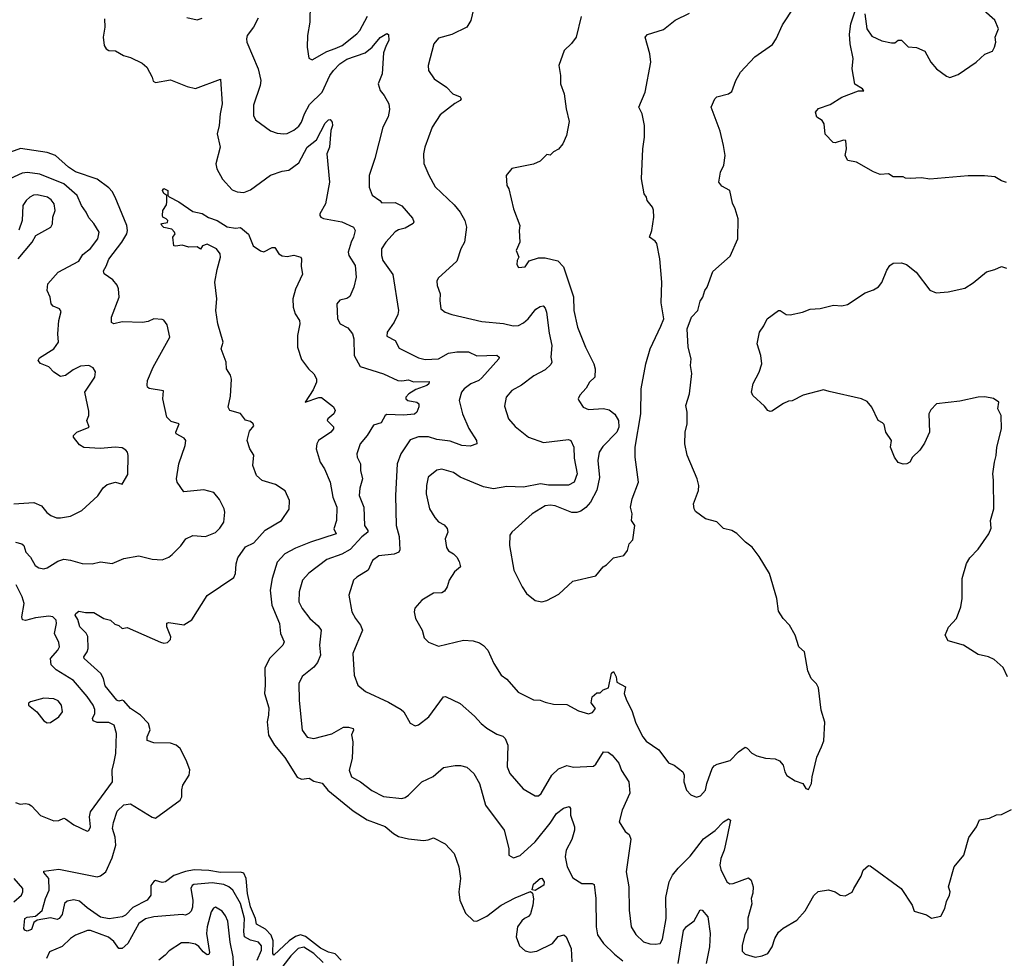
# Model space of a CAD drawing. Extents: x 2293139 to 2515392, y 824115 to 1006937.
# Tile 280 of 417: x 2372910 to 2378821, y 974206 to 979840. Entities that reach past the tile are written whole.
import ezdxf

# ---------------------------------------------------------------- set-up
doc = ezdxf.new("R2010")
doc.units = 0

msp = doc.modelspace()

# ---------------------------------------------------------------- linework, layer by layer
at = {"layer": '0CON10XD'}
for points in [[(2374654.4, 979935), (2374651.5, 979825), (2374638.5, 979745), (2374635.3, 979675), (2374645, 979608), (2374665, 979598.6), (2374755, 979648.9), (2374803.7, 979666.3), (2374846.9, 979685), (2374935, 979754.5), (2374952.2, 979775), (2374998.1, 979861.9)], [(2375635, 979903.3), (2375619.2, 979835), (2375593.8, 979795), (2375505, 979750), (2375425, 979729.4), (2375395.6, 979695), (2375361.9, 979565), (2375364.6, 979534.6), (2375399.2, 979485), (2375472.5, 979435), (2375510.8, 979395), (2375555, 979376.2), (2375560.4, 979365), (2375555.3, 979354.7), (2375522.3, 979337.7), (2375435, 979268.1), (2375385.5, 979195), (2375342.2, 979075), (2375334.5, 979035.5), (2375336.3, 978976.3), (2375366.8, 978906.8), (2375405, 978837.5), (2375518.5, 978728.5), (2375554.6, 978684.6), (2375582.9, 978635), (2375592.5, 978595), (2375580, 978505), (2375558.8, 978465), (2375535, 978390), (2375422.3, 978287.7), (2375415, 978270), (2375416.2, 978245), (2375434.2, 978195), (2375431.9, 978155), (2375438.8, 978105), (2375464.3, 978084.3), (2375505, 978070), (2375685, 978029.2), (2375815, 978015.6), (2375872.4, 978002.4), (2375905, 978005.4), (2375935, 978020), (2375963.6, 978045), (2376008.1, 978101.9), (2376035, 978118.9), (2376051.9, 978121.9), (2376065, 978108), (2376073.3, 978085), (2376088.8, 977958.8), (2376105.5, 977885), (2376099.1, 977815), (2376104.4, 977785), (2376099.4, 977770.6), (2376065, 977738.2), (2375996.9, 977703.1), (2375922.7, 977647.3), (2375864.2, 977615), (2375831.4, 977575), (2375820.3, 977520.3), (2375844.5, 977444.5), (2375885, 977398), (2375965, 977334.2), (2376055, 977302.9), (2376205, 977320.8), (2376218, 977315), (2376237.1, 977275), (2376238.6, 977208.6), (2376256.7, 977115), (2376238.9, 977065), (2376205, 977045.4), (2376085, 977046.3), (2376035.9, 977054.1), (2375935, 977033.2), (2375835, 977038.2), (2375755, 977024.5), (2375695, 977035.6), (2375555, 977094.4), (2375515, 977123.1), (2375445, 977141.5), (2375415, 977135.7), (2375363.1, 977095), (2375352.5, 977045), (2375350.6, 976995), (2375370.6, 976905), (2375401.4, 976851.4), (2375425, 976826), (2375458.3, 976808.3), (2375475.7, 976785.7), (2375480, 976765), (2375463.9, 976723.9), (2375473, 976673), (2375485, 976651.2), (2375515, 976633.8), (2375534.2, 976614.2), (2375548.9, 976588.9), (2375556, 976555), (2375520, 976525), (2375489.2, 976475), (2375475.8, 976435), (2375459.7, 976410.3), (2375445, 976399.2), (2375395, 976398.8), (2375325, 976356.2), (2375282.3, 976307.7), (2375278.8, 976285), (2375286.7, 976245), (2375326.2, 976175), (2375339.3, 976129.3), (2375363.9, 976103.9), (2375425, 976080.8), (2375575, 976115.6), (2375632.1, 976112.1), (2375670.7, 976100.7), (2375694.5, 976084.5), (2375720, 976055), (2375757.5, 975975), (2375800, 975905), (2375835, 975882), (2375903.4, 975803.4), (2375995, 975757.5), (2376035, 975755.8), (2376065, 975742.9), (2376115, 975732.5), (2376195, 975730), (2376265, 975691.2), (2376324.1, 975674.1), (2376348.3, 975681.7), (2376367.5, 975705), (2376340.7, 975740.7), (2376347.5, 975775), (2376375, 975800), (2376395, 975800), (2376413, 975817), (2376445, 975830), (2376463, 975917), (2376475, 975927.5), (2376491.2, 975895), (2376495, 975863.3), (2376547.5, 975835), (2376540, 975795), (2376552.5, 975755), (2376584.4, 975694.4), (2376608.6, 975618.6), (2376650.6, 975535), (2376670.2, 975510.2), (2376747.6, 975457.6), (2376805, 975378.8), (2376840, 975365), (2376892, 975325), (2376900, 975305), (2376897.1, 975265), (2376914.2, 975215), (2376938.3, 975188.3), (2376974.1, 975174.1), (2376997.9, 975182.1), (2377028, 975215), (2377035.7, 975255), (2377068.1, 975345), (2377079.3, 975360.7), (2377097.9, 975372.1), (2377175, 975392.7), (2377225, 975445.7), (2377265, 975472.7), (2377277.8, 975467.7), (2377305, 975437.8), (2377335, 975421.4), (2377387.6, 975407.6), (2377445, 975403.1), (2377470.9, 975390.9), (2377493.1, 975365), (2377503.1, 975325), (2377515, 975303.8), (2377565, 975270.8), (2377612.5, 975255), (2377630, 975225), (2377645, 975220), (2377663.8, 975255), (2377667.5, 975295), (2377695.9, 975414.1), (2377724, 975476), (2377738.3, 975511.7), (2377743.6, 975623.6), (2377722, 975695), (2377705, 975830), (2377693, 975853), (2377662.5, 975885), (2377642.3, 975932.3), (2377622.5, 976045), (2377587.5, 976075), (2377566.2, 976145), (2377532.5, 976205), (2377493.3, 976245), (2377465, 976290), (2377456.2, 976365), (2377411.2, 976515), (2377348.8, 976618.8), (2377306.7, 976675), (2377266.7, 976705), (2377215, 976756.2), (2377185, 976773.8), (2377135, 976786.2), (2377095, 976826.2), (2377027.5, 976845), (2376967.7, 976887.7), (2376958.8, 976905), (2376956.1, 976933.9), (2376986, 977015), (2376987.5, 977045), (2376976.7, 977083.3), (2376916.6, 977226.6), (2376902.5, 977295), (2376906.2, 977365), (2376918, 977415), (2376917.5, 977485), (2376909.2, 977525), (2376932, 977595), (2376945.8, 977715.8), (2376937.5, 977765), (2376940.8, 977805), (2376922.5, 977875), (2376916.7, 977985), (2376942.5, 978055), (2376981.5, 978095), (2376995, 978150), (2377012, 978175), (2377022.5, 978215), (2377036.7, 978235), (2377071.4, 978328.6), (2377175, 978421.2), (2377221.2, 978525), (2377223.3, 978645), (2377206.2, 978705), (2377189.5, 978739.5), (2377173.3, 978815), (2377125, 978840), (2377106.7, 978865), (2377117.5, 978925), (2377136.7, 978966.7), (2377145.7, 979025), (2377135.6, 979085), (2377115, 979170), (2377062, 979315), (2377083.3, 979365), (2377095, 979376.7), (2377165, 979394), (2377185, 979408.8), (2377208.6, 979475), (2377237.5, 979525), (2377323.8, 979616.2), (2377429.1, 979690.9), (2377451.2, 979725), (2377490.3, 979809.7), (2377560.6, 979915)], [(2378833.6, 978863.6), (2378805, 978873.3), (2378765, 978897.5), (2378702.6, 978902.6), (2378605, 978903.6), (2378375, 978882.9), (2378325, 978891.2), (2378256.4, 978886.4), (2378228.3, 978888.3), (2378215, 978897.5), (2378155, 978896.2), (2378125, 978913.8), (2378075, 978910.8), (2378035, 978926.7), (2377933.9, 978983.9), (2377882.5, 978995), (2377866.7, 979025), (2377873.3, 979065), (2377870, 979115), (2377855, 979116.7), (2377805, 979100), (2377793.6, 979103.6), (2377745, 979152.5), (2377740, 979215), (2377727.5, 979235), (2377696.7, 979255), (2377687.5, 979285), (2377705, 979306.7), (2377775, 979330), (2377845, 979374.2), (2377945, 979412.5), (2377977, 979413), (2377970, 979425), (2377923, 979453), (2377908.8, 979545), (2377913.9, 979606.1), (2377896.4, 979695), (2377892.8, 979752.8), (2377898.9, 979815), (2377930, 979905)], [(2377984, 979875), (2377996, 979785), (2378025, 979741.2), (2378085, 979713.3), (2378145, 979700), (2378165, 979700), (2378185, 979716.7), (2378205, 979717.5), (2378245, 979677.5), (2378295, 979672.5), (2378345, 979650), (2378380, 979585), (2378413.3, 979545), (2378475, 979500), (2378493.6, 979493.6), (2378545, 979510), (2378653.3, 979585), (2378705, 979633.3), (2378749.5, 979650.5), (2378763.3, 979675), (2378770, 979705), (2378766.7, 979735), (2378786.7, 979785), (2378765, 979837.5), (2378697.5, 979895)], [(2373420, 979845), (2373422.2, 979795), (2373411.9, 979735), (2373417.5, 979685), (2373430, 979665), (2373445, 979655.8), (2373485, 979652), (2373533.3, 979625), (2373575, 979613.1), (2373645, 979579.4), (2373674.2, 979555), (2373706.2, 979495), (2373711.7, 979471.7), (2373725, 979462.5), (2373815, 979478), (2373915, 979438), (2373965, 979426.2), (2374115, 979482.5), (2374125.6, 979335), (2374112.9, 979275), (2374108.2, 979205), (2374095.5, 979155), (2374112.9, 979075), (2374088.6, 978975), (2374094.3, 978945), (2374127.5, 978882.5), (2374185, 978819.4), (2374215, 978806.7), (2374255, 978802.2), (2374295, 978819.5), (2374415, 978906.1), (2374485, 978930.4), (2374525, 978936.7), (2374585, 978980.4), (2374635, 979075.3), (2374691.8, 979118.2), (2374745, 979218), (2374765, 979239.2), (2374775, 979241.2), (2374785.8, 979225), (2374787.1, 979205), (2374778.6, 979175), (2374770.6, 979075), (2374754.4, 979035), (2374770, 978865), (2374746.3, 978733.7), (2374712.5, 978675), (2374712.5, 978665), (2374718, 978655), (2374735, 978645.7), (2374843.7, 978626.3), (2374915, 978595.6), (2374924.4, 978575), (2374914.6, 978535.4), (2374899.2, 978505), (2374882.5, 978445), (2374886.9, 978425), (2374923.7, 978363.6), (2374931.1, 978295), (2374916.2, 978235), (2374892.4, 978177.6), (2374875, 978165.8), (2374833, 978157), (2374813.8, 978135), (2374818.6, 978045), (2374834.5, 978014.5), (2374880.2, 977990.2), (2374907.8, 977955), (2374915.4, 977925), (2374918.1, 977825), (2374955, 977757.5), (2375093.8, 977715), (2375180, 977675), (2375205, 977671.6), (2375245, 977678.5), (2375275, 977666.3), (2375368.8, 977668.8), (2375366.9, 977655), (2375355, 977643.6), (2375288.8, 977621.2), (2375245.7, 977595), (2375227.5, 977575), (2375228, 977565), (2375241.2, 977555), (2375294.6, 977544.6), (2375307.1, 977535), (2375307, 977517), (2375294.7, 977485), (2375281.3, 977471.3), (2375215, 977465.8), (2375115, 977470.4), (2375105, 977464.4), (2375079.5, 977420.5), (2375033.3, 977406.7), (2374995.2, 977344.8), (2374953.3, 977295), (2374934.2, 977235), (2374935.8, 977215), (2374955.7, 977175), (2374957.1, 977135), (2374968.6, 977085), (2374952.8, 977027.2), (2374948.9, 976985), (2374975.5, 976915), (2374979.3, 976805), (2375000.8, 976775), (2375000.8, 976765), (2374964.3, 976735.7), (2374895, 976660.6), (2374845, 976632.8), (2374755, 976600.9), (2374645, 976518.9), (2374607.8, 976475), (2374588.6, 976405), (2374586.9, 976345), (2374605.6, 976305), (2374651.9, 976245), (2374702.6, 976202.6), (2374720, 976175), (2374710.9, 976085), (2374715.4, 976025), (2374697.9, 975982.1), (2374675, 975954.3), (2374605, 975898), (2374585.9, 975855.9), (2374587, 975753), (2374606, 975575), (2374635, 975533.3), (2374675, 975526.2), (2374785, 975554.5), (2374855, 975593.8), (2374884.5, 975594.5), (2374911.2, 975585), (2374913.8, 975575), (2374901.4, 975548.6), (2374909.6, 975505), (2374905.6, 975405), (2374887.1, 975335), (2374902.9, 975295), (2374956.3, 975266.3), (2375024, 975214), (2375095, 975177.5), (2375204.3, 975165.7), (2375225, 975171.4), (2375243.8, 975186.2), (2375325, 975265.5), (2375392.1, 975297.9), (2375455, 975352), (2375525, 975364), (2375556.1, 975363.9), (2375594.2, 975354.2), (2375636.2, 975315), (2375670, 975255), (2375705.8, 975125), (2375818, 974975), (2375845.9, 974865.9), (2375846.1, 974826.1), (2375875, 974808.8), (2375915, 974823.3), (2376005, 974905.8), (2376095, 975018.5), (2376133.5, 975076.5), (2376175, 975106.6), (2376208.1, 975118.1), (2376216.5, 975106.5), (2376216.9, 975065), (2376240.4, 974995), (2376241.5, 974975), (2376225, 974919.2), (2376190.5, 974855), (2376184.6, 974815), (2376197.5, 974755), (2376230.2, 974690.2), (2376284.6, 974654.6), (2376346.1, 974656.1), (2376359.1, 974649.1), (2376369.5, 974565), (2376370.4, 974395), (2376378.2, 974348.2), (2376414.7, 974294.7), (2376480.3, 974230.3), (2376531.2, 974191.2)], [(2373913.1, 979853.1), (2373975, 979838.8), (2374005, 979848.8)], [(2374341.2, 979848.8), (2374313.6, 979795), (2374275.6, 979745), (2374271.5, 979725), (2374274.6, 979704.6), (2374341.1, 979545), (2374357.5, 979475), (2374353.3, 979445), (2374313.4, 979326.6), (2374314.5, 979264.5), (2374325, 979238.8), (2374415, 979173.8), (2374455, 979158), (2374495, 979154.2), (2374515, 979157.5), (2374555, 979177.5), (2374585, 979201.4), (2374602.5, 979225), (2374620.4, 979275), (2374649.5, 979330.5), (2374725.5, 979405), (2374771.6, 979505), (2374794.1, 979535.9), (2374832.9, 979575), (2374875, 979603.3), (2374985, 979640.4), (2375025.2, 979674.8), (2375075, 979732.3), (2375115, 979756.7), (2375125, 979750), (2375126.7, 979715), (2375109.4, 979685), (2375095, 979640), (2375086.2, 979515), (2375062, 979455), (2375074, 979415), (2375098.8, 979385), (2375125.6, 979335.6), (2375130, 979300), (2375122.3, 979257.7), (2375090.6, 979195), (2375042.4, 979007.6), (2375008.6, 978905), (2375008.6, 978835), (2375025.7, 978785.7), (2375072.5, 978755), (2375085, 978740), (2375165, 978741.9), (2375205, 978723.1), (2375268.7, 978648.7), (2375275.7, 978625.7), (2375272.7, 978617.3), (2375225, 978588.6), (2375185, 978578.9), (2375165, 978567.1), (2375109.2, 978505), (2375082, 978465), (2375082.9, 978425), (2375090.8, 978395), (2375150.6, 978310.6), (2375184.6, 978095), (2375179.9, 978070.1), (2375158.5, 978025), (2375115.6, 977965), (2375115, 977940), (2375163.6, 977913.6), (2375187.8, 977867.8), (2375305, 977810), (2375345, 977801.1), (2375425, 977804), (2375485, 977837.9), (2375535, 977847.3), (2375605, 977845.6), (2375655, 977822.2), (2375775, 977825.8), (2375788, 977815), (2375786.2, 977805), (2375685, 977690.5), (2375666.6, 977673.4), (2375619.2, 977655), (2375578.6, 977625), (2375561.9, 977605), (2375547.8, 977555), (2375569.2, 977475), (2375606.2, 977386.2), (2375652.5, 977315), (2375655, 977293.3), (2375615, 977280.8), (2375564.4, 977284.4), (2375495, 977309.4), (2375415, 977320.9), (2375365, 977337.1), (2375305, 977336.7), (2375255, 977317.5), (2375199.2, 977235), (2375176.6, 977173.4), (2375166.2, 976985), (2375170, 976805), (2375187.4, 976737.4), (2375191.9, 976658.1), (2375185.6, 976644.4), (2375157.9, 976632.1), (2375067, 976623), (2375028.8, 976595), (2375017.3, 976572.7)], [(2376280.6, 979859.4), (2376250, 979735), (2376222.4, 979697.6), (2376178, 979655), (2376146.2, 979565), (2376156, 979505), (2376156.2, 979455), (2376179.2, 979395), (2376190, 979305), (2376208.6, 979228.6), (2376193.8, 979145), (2376171.2, 979095), (2376145, 979062.5), (2376115, 979047.5), (2376095, 979027.5), (2376075, 979030), (2376035, 978990), (2375995, 978972), (2375865, 978947.5), (2375830, 978905), (2375833.8, 978845), (2375846.2, 978825), (2375874.3, 978704.3), (2375913.3, 978605), (2375908.8, 978575), (2375912, 978505), (2375891.2, 978455), (2375907.5, 978415), (2375896.2, 978395), (2375895, 978370), (2375905, 978353.3), (2375944.2, 978355.8), (2375968.3, 978391.7), (2376025, 978410), (2376065, 978411.2), (2376141.7, 978391.7), (2376175, 978356.7), (2376235.5, 978175.5), (2376237.1, 978095), (2376258.9, 977995), (2376307.3, 977875), (2376356.9, 977775), (2376364.3, 977745), (2376363.8, 977695), (2376330, 977665), (2376310.7, 977629.3), (2376272.7, 977587.3), (2376263.8, 977565), (2376266.7, 977555), (2376293.8, 977515), (2376325, 977500), (2376415, 977507.1), (2376448.3, 977498.3), (2376483.1, 977473.1), (2376505.6, 977435), (2376507.5, 977395), (2376496, 977364), (2376411.3, 977278.7), (2376388.5, 977245), (2376380, 977195), (2376391.5, 977091.5), (2376374, 977016), (2376336.6, 976943.4), (2376308.8, 976911.2), (2376279.4, 976890.6), (2376255, 976882.3), (2376225, 976882.5), (2376125, 976923.1), (2376095, 976927.1), (2376065, 976922.2), (2375987.5, 976875), (2375865.6, 976764.4), (2375853.2, 976746.8), (2375851.2, 976685), (2375876, 976535), (2375926.7, 976435), (2375953.3, 976395), (2376005, 976353.3), (2376045, 976346.7), (2376075, 976353.8)], [(2376075, 976353.8), (2376147.3, 976392.7), (2376230.3, 976469.7), (2376368.3, 976501.7), (2376413.6, 976556.4), (2376433, 976567), (2376475, 976610), (2376536.4, 976623.6), (2376560, 976655), (2376570, 976695), (2376591.7, 976718.3), (2376602.5, 976805), (2376583.3, 976835), (2376586.2, 976875), (2376578, 976915), (2376588, 976965), (2376624.3, 977065), (2376604.4, 977215), (2376605.6, 977275), (2376638.8, 977475), (2376640.9, 977625), (2376669.5, 977775), (2376695.6, 977865), (2376759.5, 978000.5), (2376776.9, 978045), (2376760.8, 978140.7), (2376765.5, 978265.5), (2376753.7, 978405), (2376735, 978495.8), (2376725, 978511.4), (2376691.2, 978535), (2376705.6, 978575), (2376717.1, 978655), (2376715.7, 978695.7), (2376710, 978715), (2376676.7, 978755), (2376673.8, 978775), (2376659.2, 978795), (2376643.1, 978885), (2376652, 979065), (2376662, 979135), (2376662, 979205), (2376646.7, 979275), (2376628, 979315), (2376664.4, 979405), (2376698.9, 979585), (2376693.5, 979635), (2376664.2, 979735), (2376679.7, 979750.3), (2376775, 979780.8), (2376845, 979836.7), (2376930.5, 979879.5)], [(2372885, 976703.8), (2372923.8, 976693.8), (2372934.5, 976684.5), (2372947.3, 976645), (2372975.4, 976615), (2373003.3, 976563.3), (2373025, 976550), (2373055.5, 976544.5), (2373075, 976549.2), (2373139.7, 976590.3), (2373175, 976601.4), (2373215, 976596.9), (2373285, 976575.8), (2373345, 976574.2), (2373395, 976585.8), (2373465, 976575.6), (2373535.7, 976605.7), (2373625, 976622.5), (2373705, 976601.2), (2373765, 976598.8), (2373805, 976613.8), (2373825, 976630), (2373877.9, 976682.1), (2373908, 976725), (2373950, 976745), (2374025, 976738.1), (2374085, 976762.5), (2374112.4, 976787.6), (2374136.6, 976823.4), (2374141.4, 976885), (2374138.6, 976905), (2374110.2, 976960.2), (2374075, 977002.5), (2374015, 977019.1), (2373895.9, 977005.9), (2373854.5, 977064.5), (2373851.1, 977085), (2373865.6, 977175), (2373904.4, 977285), (2373908.1, 977315), (2373898.1, 977328.1), (2373850, 977355), (2373846.7, 977365), (2373866.7, 977415), (2373818.9, 977428.9), (2373793.5, 977453.5), (2373770, 977565), (2373772.5, 977612.5), (2373686.7, 977626.7), (2373677.5, 977635), (2373676.1, 977646.1), (2373677.1, 977675), (2373710.9, 977755), (2373811.2, 977935), (2373795, 978007.5), (2373775, 978036.7), (2373765, 978041.2), (2373715.7, 978044.3), (2373682.1, 978027.9), (2373648.3, 978021.7), (2373525, 978026.9), (2373475, 978014.5), (2373461.7, 978021.7), (2373461.2, 978055), (2373507.1, 978175), (2373504, 978225), (2373495.8, 978245.8), (2373468.3, 978278.3), (2373416.7, 978315), (2373413, 978333), (2373430, 978360), (2373445, 978402.2), (2373523.2, 978505), (2373552.5, 978555), (2373557.1, 978575), (2373553.1, 978605), (2373483.3, 978775), (2373465, 978809.2), (2373445, 978830), (2373375, 978883.5), (2373245, 978926.7), (2373203.6, 978955), (2373124.8, 979024.8), (2373075, 979043.6), (2372915, 979066.5), (2372854.3, 979045.7)], [(2372874.4, 976934.4), (2372995, 976942.5), (2373041.5, 976921.5), (2373072.4, 976882.4), (2373096.7, 976865), (2373130.3, 976850.3), (2373155, 976850), (2373215, 976859.4), (2373283.8, 976895), (2373378.7, 976981.3), (2373410.6, 977029.4), (2373435, 977050), (2373485, 977063.3), (2373525, 977052.5), (2373559.5, 977110.5), (2373562, 977225), (2373558, 977245), (2373547, 977257), (2373525, 977271.2), (2373484.1, 977274.1), (2373395, 977265.6), (2373295, 977272.9), (2373269.1, 977289.1), (2373232.5, 977335), (2373232.5, 977345), (2373253.8, 977365), (2373326.7, 977395), (2373313.3, 977435), (2373325.8, 977465), (2373325, 977490), (2373300.8, 977605), (2373360.8, 977695), (2373365.8, 977725.8), (2373350.9, 977750.9), (2373324.4, 977764.4), (2373275, 977760), (2373230.8, 977739.2), (2373185, 977704.2), (2373155, 977697.8), (2373114.2, 977725), (2373085, 977755.8), (2373035, 977776), (2373020, 977795), (2373029.5, 977810.5), (2373114.3, 977865), (2373143.1, 977905), (2373138.2, 977955), (2373145.3, 978034.7), (2373158.1, 978088.1), (2373148.8, 978105), (2373110.8, 978120.8), (2373098.5, 978135), (2373093.5, 978173.5), (2373074.6, 978214.6), (2373078.5, 978255), (2373141.4, 978325), (2373265, 978391.4), (2373288.9, 978431.1), (2373335, 978466), (2373380, 978525), (2373387.1, 978565), (2373355, 978615.8), (2373325, 978650), (2373310, 978685), (2373280.4, 978725), (2373254.6, 978785), (2373175, 978854.7), (2373031.9, 978911.9), (2372956.4, 978923.6), (2372925, 978918.2), (2372850.8, 978885)], [(2372901.2, 978405), (2372985.6, 978504.4), (2373006.7, 978545), (2373097.5, 978595), (2373108, 978615), (2373110, 978655), (2373123.5, 978695), (2373116.4, 978735), (2373099, 978759), (2373076.9, 978775), (2373015, 978788.9), (2372993.4, 978786.6), (2372970.8, 978775), (2372948.9, 978755), (2372929.4, 978725), (2372924.2, 978635), (2372904.2, 978575.8)], [(2374276.7, 977315), (2374290.5, 977369.5), (2374315, 977402.5), (2374310.8, 977415), (2374295, 977427.5), (2374265, 977436.2), (2374235, 977476.2), (2374172.5, 977495), (2374161.2, 977515), (2374175, 977580), (2374182.4, 977682.4), (2374176, 977706), (2374151.2, 977745), (2374150, 977785), (2374118.8, 977865), (2374131.4, 977905), (2374099.6, 978015), (2374087.5, 978095), (2374094.4, 978164.4), (2374082.5, 978265), (2374095, 978340), (2374115.9, 978414.1), (2374114.2, 978435), (2374091.2, 978465), (2374035, 978492.5), (2374007, 978483), (2373995, 978463.3), (2373975, 978477.5), (2373925, 978474), (2373885, 978487.5), (2373845, 978480), (2373835, 978483.3), (2373830, 978535), (2373842.5, 978555), (2373840, 978565), (2373822.5, 978582.5), (2373775, 978593.3), (2373762.5, 978605), (2373760, 978615), (2373765, 978617.5), (2373798.3, 978621.7), (2373800, 978635), (2373790, 978645), (2373770, 978655), (2373767.5, 978665), (2373770, 978695), (2373791.7, 978728.3), (2373793.6, 978746.4), (2373792.5, 978785), (2373775, 978797.5), (2373767.5, 978815), (2373775, 978827.5), (2373798.8, 978815), (2373800, 978785), (2373806.7, 978776.7), (2373865, 978746.7), (2373949.3, 978689.3), (2374005, 978675.7), (2374043, 978653), (2374096.2, 978635), (2374156.4, 978596.4), (2374205, 978589.4), (2374235, 978593.3), (2374283.6, 978553.6), (2374311.7, 978481.7), (2374355, 978452.5), (2374375, 978447.5), (2374425, 978472.5), (2374441.7, 978471.7), (2374466.7, 978435), (2374485, 978423.3), (2374515, 978418.8), (2374555, 978426.7), (2374597.5, 978415), (2374602.5, 978405), (2374599.3, 978359.3), (2374608.3, 978311.7), (2374566.8, 978223.2), (2374549.2, 978165), (2374551.4, 978115), (2374564.3, 978075), (2374589.2, 978035), (2374592, 978015), (2374577.5, 977945), (2374577.5, 977875), (2374601.1, 977801.1), (2374643.8, 977745), (2374676.2, 977715), (2374692, 977685), (2374691.2, 977665), (2374671.7, 977618.3), (2374623.6, 977543.6), (2374705, 977571.9), (2374722.5, 977572.5), (2374795, 977516.7), (2374803.8, 977495), (2374796.2, 977475), (2374760, 977445), (2374756.7, 977435), (2374795, 977396.7), (2374794.3, 977385), (2374777.5, 977365), (2374704.2, 977315), (2374694.3, 977295), (2374690.6, 977265), (2374714.7, 977184.7), (2374739.1, 977145), (2374774.4, 977065), (2374789.5, 976975), (2374814.5, 976915), (2374811.9, 976835), (2374796, 976785), (2374810.8, 976755), (2374656, 976705), (2374565, 976668.2), (2374501.9, 976635), (2374456.6, 976583.4), (2374426.7, 976486.7), (2374414.2, 976415), (2374423.4, 976325), (2374470.5, 976215), (2374475.7, 976155), (2374497.1, 976105), (2374490, 976085), (2374410.6, 976005), (2374382.6, 975947.4), (2374384.5, 975845.5), (2374379.4, 975795), (2374405, 975710), (2374404.5, 975665), (2374395.5, 975625), (2374404, 975545), (2374439.6, 975485), (2374501.9, 975411.9), (2374575, 975292.7), (2374602.1, 975282.1), (2374648.2, 975288.2), (2374675, 975268.9), (2374725, 975257.1), (2374759.5, 975215), (2374912.1, 975092.1), (2374997, 975037), (2375105, 974997.1), (2375154, 974955), (2375185, 974938.1), (2375245, 974923.3), (2375335, 974914.2), (2375362.7, 974917.3), (2375395, 974930), (2375465, 974892.5), (2375517.8, 974835), (2375546.2, 974756.2), (2375556.2, 974685), (2375545.6, 974605), (2375553.3, 974555), (2375586.9, 974476.9), (2375635, 974431.4), (2375655, 974430), (2375715, 974459.1), (2375800.8, 974525), (2375885, 974570), (2375976.4, 974606.4), (2375988.3, 974598.3), (2375994, 974564), (2375991.5, 974525), (2375977.3, 974472.7), (2375965, 974458.1), (2375941.2, 974445), (2375925, 974432), (2375899.4, 974395), (2375890, 974335), (2375911.3, 974281.3), (2375945, 974250.8), (2375975, 974242.9), (2376015, 974250), (2376108, 974295), (2376143.1, 974336.9), (2376176.5, 974346.5), (2376190.8, 974335), (2376220.6, 974265), (2376224.2, 974185)], [(2378840, 975895), (2378815, 975952.5), (2378760.7, 976000.7), (2378725.8, 976015.8), (2378665, 976030), (2378575.5, 976085.5), (2378485, 976111.2), (2378466.7, 976145), (2378486, 976194), (2378533.8, 976245), (2378561.2, 976315), (2378569.2, 976365), (2378569.2, 976485), (2378594.4, 976575.6), (2378615, 976610), (2378665, 976662.5), (2378727.5, 976755), (2378741.7, 976788.3), (2378738, 976835), (2378758, 976905), (2378755.7, 977075.7), (2378752.5, 977115), (2378761.4, 977185), (2378772.5, 977225), (2378775.8, 977275), (2378804, 977385), (2378803.3, 977465), (2378783.3, 977505), (2378787.5, 977545), (2378756, 977566), (2378705, 977576), (2378665, 977574), (2378555, 977549.4), (2378415, 977534), (2378380.9, 977499.1), (2378368, 977475), (2378372.9, 977365), (2378341.3, 977298.7), (2378315, 977256.2), (2378270, 977215), (2378253.3, 977185), (2378235.7, 977174.3), (2378215, 977171.4), (2378185, 977182.5), (2378162.5, 977215), (2378138, 977275), (2378143.3, 977315), (2378110, 977365), (2378099.5, 977409.5), (2378090.7, 977420.7), (2378063.3, 977435), (2378026.7, 977515), (2377997.7, 977547.7), (2377964.1, 977564.1), (2377769.2, 977609.2), (2377735, 977619.2), (2377613, 977587), (2377547.3, 977552.7), (2377525, 977550), (2377495, 977536.2), (2377425, 977491.2), (2377415, 977488.8), (2377401.2, 977495), (2377381.2, 977521.2), (2377312.5, 977585), (2377304, 977604), (2377313.4, 977656.6), (2377348.8, 977725), (2377366.2, 977775), (2377360, 977825), (2377338, 977895), (2377351.2, 977965), (2377378.3, 978001.7), (2377398, 978045), (2377465, 978094), (2377475, 978094), (2377511.2, 978071.2), (2377535, 978067.5), (2377610, 978085), (2377655, 978103.3), (2377715, 978106.2), (2377795, 978126.2), (2377845, 978123.3), (2377879.5, 978130.5), (2377985, 978201.2), (2378035, 978218.8), (2378065, 978236.2), (2378085, 978263.3), (2378116.7, 978336.7), (2378133.3, 978365), (2378155, 978378.8), (2378205, 978381.2), (2378235, 978371.2), (2378291.2, 978325), (2378375, 978216.2), (2378411.2, 978201.2), (2378485, 978206), (2378585, 978228.8), (2378635, 978260), (2378715, 978326.2), (2378765, 978340), (2378805, 978358.8), (2378835, 978348.8)], [(2374840.6, 974195), (2374805, 974232.6), (2374763.3, 974243.3), (2374715, 974266.4), (2374625, 974337.6), (2374595, 974347.6), (2374565, 974338), (2374527.8, 974312.2), (2374435, 974225.8), (2374430, 974235), (2374431.7, 974311.7), (2374420.8, 974345), (2374385, 974381.6), (2374331.7, 974411.7), (2374325.4, 974445), (2374295.7, 974515), (2374277.2, 974595), (2374269.6, 974685), (2374255, 974717.1), (2374235, 974724.1), (2374115, 974720.7), (2374046.4, 974733.6), (2373958.2, 974738.2), (2373905, 974728), (2373835.6, 974704.4), (2373785, 974665.6), (2373765, 974662), (2373725, 974672.5), (2373715, 974667.5), (2373696.4, 974643.6), (2373696.5, 974585), (2373674.5, 974555), (2373589.4, 974510.6), (2373545, 974466.2), (2373525, 974454.8), (2373447.3, 974442.7), (2373395, 974454.3), (2373315, 974508.7), (2373269.5, 974549.5), (2373235, 974557.8), (2373195, 974548.8), (2373180, 974535), (2373165, 974470), (2373147.5, 974445), (2373135, 974440), (2373095, 974450), (2373014.1, 974435.9), (2372995, 974421.2), (2372980.5, 974379.5), (2372955, 974369.4), (2372940, 974375), (2372935.8, 974385), (2372941.1, 974445), (2372955, 974453.5), (2373005, 974460), (2373045.9, 974494.1), (2373065.4, 974565), (2373087.5, 974615), (2373084.5, 974685), (2373055, 974721.2), (2373055, 974728.8), (2373145, 974742.1), (2373374.6, 974694.6), (2373395, 974701.8), (2373426.7, 974725), (2373465, 974810), (2373486.5, 974885), (2373482.9, 974932.9), (2373466.9, 974985), (2373472.4, 975022.4), (2373495, 975088.6), (2373535, 975127.8), (2373575, 975133.3), (2373705, 975052.9), (2373725, 975048.2), (2373874.2, 975155), (2373884.3, 975175), (2373883.2, 975216.8), (2373890, 975245), (2373927.8, 975305), (2373931.7, 975338.3), (2373910.4, 975395), (2373872.5, 975465), (2373849.6, 975485), (2373815, 975497.7), (2373715, 975498.9), (2373674.6, 975514.6), (2373675.6, 975535), (2373693.3, 975576.7), (2373683.1, 975615), (2373635, 975666.2), (2373575, 975706.5), (2373535, 975750.8), (2373524.3, 975755.7), (2373505, 975748.8), (2373494, 975755), (2373422.4, 975842.4), (2373412.7, 975885), (2373397.1, 975915), (2373296.9, 976005), (2373295.6, 976015), (2373315.6, 976045), (2373320.5, 976065), (2373318.7, 976138.7), (2373308.3, 976158.3), (2373271.1, 976195), (2373259.5, 976239.5), (2373243.3, 976265), (2373246.7, 976275), (2373265, 976289.2), (2373305, 976281.8), (2373355, 976282.1), (2373415, 976246.9), (2373455, 976235.7), (2373481.2, 976211.2), (2373505, 976204), (2373525, 976186.2), (2373555, 976191.9), (2373755, 976102.9), (2373775, 976097.5), (2373797.9, 976102.1), (2373815, 976120), (2373817.5, 976135), (2373794.2, 976195), (2373792.5, 976217.5), (2373805, 976222), (2373895, 976207.8), (2373942.7, 976237.3), (2374035, 976383.3), (2374195, 976491.9), (2374205.8, 976515), (2374210, 976575), (2374219.7, 976610.3), (2374265, 976675.7), (2374315, 976700.6), (2374383, 976777), (2374482, 976835), (2374528.1, 976901.9), (2374529.3, 976955), (2374503.1, 977013.1), (2374445, 977050), (2374365, 977074), (2374332.5, 977105), (2374310, 977165), (2374316.4, 977226.4), (2374292.5, 977265), (2374276.7, 977315)], [(2375017.3, 976572.7), (2375001.2, 976535), (2374935, 976494.3), (2374914.4, 976475), (2374885.7, 976385), (2374904.3, 976285), (2374925.6, 976245), (2374956.7, 976205), (2374968.6, 976175), (2374909.4, 976035), (2374918.6, 975905), (2374940.8, 975845), (2374986.8, 975806.8), (2375125, 975743.3), (2375199.8, 975699.8), (2375215.7, 975685), (2375255, 975617.5), (2375285, 975602.5), (2375305, 975607.5), (2375366, 975655), (2375455, 975776.7), (2375466.9, 975776.9), (2375555, 975735.7), (2375640.4, 975660.4), (2375680, 975615), (2375715, 975586.9), (2375775, 975551.4), (2375809.7, 975539.7), (2375824, 975525), (2375840, 975485), (2375837.1, 975355), (2375851.9, 975315), (2375933.3, 975223.3), (2376005, 975182), (2376025, 975182), (2376041.2, 975195), (2376104.5, 975305.5), (2376145.5, 975344.5), (2376195, 975364.2), (2376235, 975354), (2376355, 975360.6), (2376369.2, 975370.8), (2376415, 975444.7), (2376443.1, 975443.1), (2376468, 975425), (2376507, 975377), (2376523.6, 975333.6), (2376567.1, 975265), (2376572.3, 975197.7), (2376526.2, 975095), (2376508.8, 975025), (2376545, 974967.5), (2376568.8, 974948.8), (2376578.3, 974921.7), (2376551.4, 974725), (2376566.7, 974635), (2376570, 974495), (2376581.9, 974395), (2376608.7, 974348.7), (2376655, 974306), (2376693.2, 974293.2), (2376725, 974290.8), (2376755, 974296), (2376768.6, 974321.4), (2376790.4, 974445), (2376789.2, 974570.8), (2376808.9, 974665), (2376828.9, 974705), (2376862.6, 974747.4), (2376935, 974819.2), (2377015, 974924.3), (2377085.5, 974974.5), (2377135, 975025.6), (2377165, 975043.3), (2377176.7, 975035), (2377156.9, 974936.9), (2377140.4, 974855), (2377120.4, 974805), (2377113.6, 974765), (2377119.8, 974739.8), (2377155.8, 974665.8), (2377174.3, 974654.3), (2377194.2, 974655.8), (2377285, 974690), (2377302, 974675), (2377314.3, 974635), (2377311.7, 974598.3), (2377301.2, 974565), (2377306.1, 974533.9), (2377281.7, 974448.3), (2377281.7, 974388.3), (2377263, 974347), (2377248, 974285), (2377248.3, 974248.3), (2377265, 974231.2), (2377325, 974214.2), (2377368.3, 974221.7), (2377402.5, 974235), (2377426.7, 974275), (2377443.3, 974325), (2377465.8, 974364.2), (2377492.7, 974387.3), (2377576, 974435), (2377625, 974490.8), (2377677, 974583), (2377703, 974607), (2377765, 974618), (2377805, 974606.2), (2377835, 974586.2), (2377865, 974581.2), (2377907.3, 974602.7), (2377918.8, 974625), (2377961.2, 974698.8), (2377974.2, 974735.8), (2378005, 974763.3), (2378015, 974761.2), (2378201.2, 974625), (2378267.5, 974525), (2378279.3, 974489.3), (2378355, 974467.5), (2378385, 974447.5), (2378440, 974460), (2378463.8, 974505), (2378473.6, 974546.4), (2378492.5, 974585), (2378496.2, 974605), (2378486.7, 974635), (2378520, 974755), (2378578.8, 974825), (2378608.3, 974931.7), (2378653.6, 974996.4), (2378671.7, 975038.3), (2378733, 975047), (2378775, 975066.7), (2378805, 975070), (2378865, 975100)], [(2372885, 975141.2), (2372912, 975132), (2372944.2, 975135.8), (2372965, 975130.8), (2372981.9, 975121.9), (2373035, 975063.8), (2373115, 975032), (2373145, 975034), (2373175, 975046.7), (2373185, 975043.3), (2373235, 975008), (2373315, 974970), (2373325.8, 974974.2), (2373334.2, 974995), (2373328.8, 975055), (2373335.5, 975085), (2373467.1, 975265), (2373464.6, 975335), (2373477.5, 975385), (2373487.1, 975435), (2373491.5, 975555), (2373476.5, 975605), (2373445, 975622.3), (2373375, 975622.1), (2373351.7, 975631.7), (2373346.8, 975645), (2373362, 975675), (2373360.8, 975700.7), (2373351.3, 975725), (2373315, 975778.5), (2373234, 975874), (2373128.2, 975938.2), (2373098.3, 975968.3), (2373095.7, 976005), (2373140, 976055), (2373149.5, 976075), (2373145, 976101.2), (2373120, 976155), (2373131.8, 976215), (2373128.9, 976235), (2373109.6, 976255), (2373085, 976260.5), (2373005, 976250), (2372944.5, 976234.5), (2372927.4, 976237.4), (2372922, 976255), (2372937.4, 976335), (2372925.6, 976375), (2372888.3, 976448.3)], [(2373075, 975618.8), (2373095, 975621.2), (2373145, 975655.8), (2373166.9, 975685), (2373161.9, 975725), (2373141.1, 975751.1), (2373115, 975764.3), (2373055, 975767.5), (2372975, 975746.2), (2372962.3, 975737.7), (2372963.3, 975725), (2373013.3, 975685), (2373055, 975631.2), (2373075, 975618.8)], [(2372875, 974544.4), (2372920, 974585), (2372929.2, 974605), (2372928, 974625), (2372876, 974685)], [(2374336.1, 974195), (2374362.4, 974255), (2374361.1, 974281.1), (2374343.8, 974303.8), (2374295, 974315.3), (2374260.3, 974335), (2374255.2, 974365), (2374260.6, 974445), (2374236.2, 974536.2), (2374188.9, 974615), (2374165, 974636.4), (2374135, 974650.2), (2374065, 974660.4), (2373955, 974648.9), (2373945, 974643.1), (2373938.5, 974625), (2373950, 974555), (2373947, 974513), (2373939.8, 974490.2), (2373926, 974475), (2373905, 974465.6), (2373885, 974469.6), (2373714.8, 974455.2), (2373665, 974442.8), (2373626.2, 974415), (2373559.1, 974295), (2373525, 974264.6), (2373505, 974266.2), (2373475, 974307.9), (2373442.7, 974332.7), (2373335, 974372.9), (2373316.3, 974373.7), (2373245, 974344.6), (2373215, 974324.6), (2373165, 974276.9), (2373089.1, 974245), (2373071.1, 974205)], [(2376005, 974613.8), (2375987.5, 974617.5), (2375995, 974652), (2376035, 974685.7), (2376045, 974687.1), (2376059.4, 974665), (2376057.5, 974645), (2376005, 974613.8)], [(2374195.7, 974135), (2374191.8, 974215), (2374173.2, 974303.2), (2374159.1, 974429.1), (2374145, 974462), (2374125, 974489.2), (2374085, 974513.8), (2374073, 974507), (2374059.2, 974485), (2374036.2, 974395), (2374032.3, 974355), (2374048.9, 974241.1), (2374045, 974230), (2374035, 974227.8), (2374010.8, 974245), (2373985, 974277.5), (2373965, 974290.9), (2373925, 974300.3), (2373881.5, 974298.5), (2373807.8, 974252.2), (2373784.2, 974225), (2373745, 974195.7)], [(2376864, 974175), (2376896.2, 974373.8), (2376913.6, 974396.4), (2376959.4, 974430.6), (2376995, 974496.7), (2377006.7, 974495), (2377042, 974455), (2377055.3, 974355.3), (2377051.4, 974275), (2377030.6, 974175)], [(2374732, 974182), (2374675, 974235.9), (2374615, 974272.9), (2374582.3, 974265), (2374538.8, 974221.2), (2374455.9, 974115)]]:
    msp.add_lwpolyline(points, dxfattribs=at)

doc.saveas('drawing.dxf')
